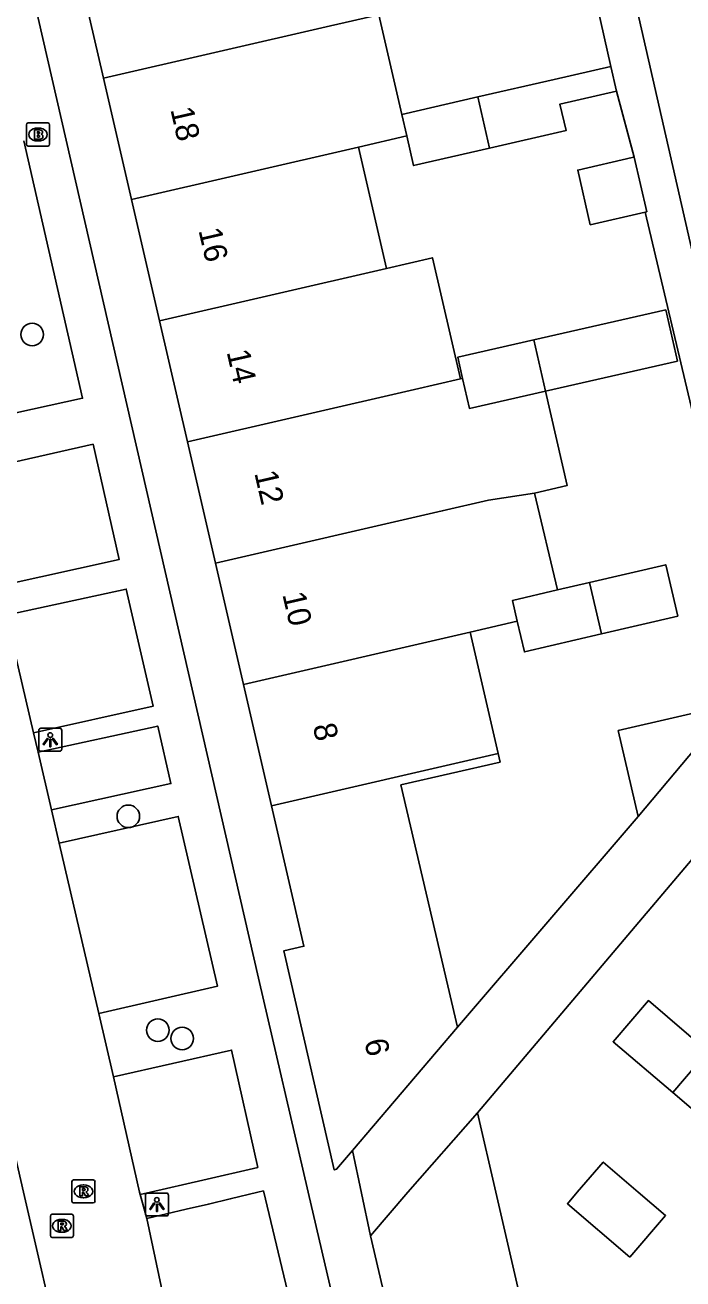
# Model space of a CAD drawing. Extents: x 156414 to 157775, y 382335 to 383765.
# Drawn here: x 156956.7 to 156985.2, y 382746.2 to 382800.7 of the extents above; entities that cross this region are included whole.
import ezdxf

# ---------------------------------------------------------------- set-up
doc = ezdxf.new("R2010")
doc.units = 0
for name, color, linetype in [('IMGEO_Boom', 7, 'Continuous'), ('IMGEO_Brandkraan', 7, 'Continuous'), ('IMGEO_Lichtpunt', 7, 'Continuous'), ('IMGEO_Pand', 7, 'Continuous'), ('IMGEO_Pand_nummerreeks', 7, 'Continuous'), ('IMGEO_Rijbaan_lokaal_gesloten', 7, 'Continuous'), ('IMGEO_Rioolput', 7, 'Continuous'), ('IMGEO_Voetpad_open', 7, 'Continuous')]:
    doc.layers.add(name, color=color, linetype=linetype)

msp = doc.modelspace()

# ---------------------------------------------------------------- linework, layer by layer
at = {"layer": 'IMGEO_Boom'}
for centre in [(156957.002, 382787.23), (156961.176, 382766.316), (156962.458, 382757.037), (156963.516, 382756.675)]:
    msp.add_circle(centre, 0.489, dxfattribs=at)
at = {"layer": 'IMGEO_Brandkraan'}
for p, q in [((156956.757, 382795.482), (156956.757, 382796.334)), ((156956.832, 382796.408), (156957.684, 382796.408)), ((156957.245, 382796.188), (156957.27, 382796.188)), ((156957.758, 382796.334), (156957.758, 382795.482)), ((156957.684, 382795.408), (156956.832, 382795.408)), ((156957.268, 382795.628), (156957.243, 382795.628))]:
    msp.add_line(p, q, dxfattribs=at)
for points in [[(156956.757, 382795.482), (156956.757, 382796.334)], [(156956.832, 382796.408), (156957.684, 382796.408)], [(156957.105, 382796.108), (156957.105, 382795.708), (156957.318, 382795.708)], [(156957.336, 382796.108), (156957.105, 382796.108)], [(156957.284, 382796.027), (156957.23, 382796.027), (156957.23, 382795.951)], [(156957.23, 382795.951), (156957.283, 382795.951)], [(156957.758, 382796.334), (156957.758, 382795.482)], [(156957.684, 382795.408), (156956.832, 382795.408)], [(156957.292, 382795.875), (156957.23, 382795.875), (156957.23, 382795.794)], [(156957.23, 382795.794), (156957.292, 382795.794)]]:
    msp.add_lwpolyline(points, dxfattribs=at)
for centre, radius, start, end in [((156956.834, 382796.332), 0.0765, 91.552, 178.448), ((156956.834, 382796.332), 0.0765, 91.552, 178.448), ((156957.285, 382795.989), 0.0379, 267.8285, 90.9355), ((156957.34, 382795.963), 0.145, 59.4692, 91.5367), ((156957.365, 382796.01), 0.0922, 285.5137, 58.1501), ((156957.682, 382796.332), 0.0765, 1.552, 88.448), ((156957.682, 382796.332), 0.0765, 1.552, 88.448), ((156956.834, 382795.484), 0.0765, 181.552, 268.448), ((156956.834, 382795.484), 0.0765, 181.552, 268.448), ((156957.293, 382795.834), 0.0404, 269.8759, 90.5077), ((156957.324, 382795.959), 0.251, 268.6676, 293.5347), ((156957.37, 382795.818), 0.105, 301.3115, 78.989), ((156957.682, 382795.484), 0.0765, 271.552, 358.448), ((156957.682, 382795.484), 0.0765, 271.552, 358.448)]:
    msp.add_arc(centre, radius, start, end, dxfattribs=at)
for centre, major_axis, ratio, start_param, end_param in [((156957.244, 382795.908), (-0.387, 0.002), 0.722429, 4.712389, 7.853982), ((156957.269, 382795.908), (-0.39, 0.002), 0.717154, 1.570796, 4.712389)]:
    msp.add_ellipse(centre, major_axis=major_axis, ratio=ratio, start_param=start_param, end_param=end_param, dxfattribs=at)
at = {"layer": 'IMGEO_Lichtpunt'}
for p, q in [((156957.29, 382770.043), (156957.29, 382769.236)), ((156957.29, 382770.043), (156957.29, 382769.236)), ((156958.192, 382770.138), (156957.384, 382770.138)), ((156958.192, 382770.138), (156957.384, 382770.138)), ((156958.286, 382769.236), (156958.286, 382770.043)), ((156958.286, 382769.236), (156958.286, 382770.043)), ((156957.384, 382769.142), (156958.192, 382769.142)), ((156957.384, 382769.142), (156958.192, 382769.142)), ((156961.916, 382749.872), (156961.916, 382749.065)), ((156961.916, 382749.872), (156961.916, 382749.065)), ((156962.818, 382749.967), (156962.01, 382749.967)), ((156962.818, 382749.967), (156962.01, 382749.967)), ((156962.912, 382749.065), (156962.912, 382749.872)), ((156962.912, 382749.065), (156962.912, 382749.872)), ((156962.01, 382748.971), (156962.818, 382748.971)), ((156962.01, 382748.971), (156962.818, 382748.971))]:
    msp.add_line(p, q, dxfattribs=at)
for points in [[(156957.664, 382769.707), (156957.703, 382769.679), (156957.515, 382769.417), (156957.477, 382769.444), (156957.664, 382769.707)], [(156957.766, 382769.659), (156957.813, 382769.659), (156957.813, 382769.337), (156957.766, 382769.337), (156957.766, 382769.659)], [(156957.876, 382769.679), (156957.914, 382769.706), (156958.101, 382769.444), (156958.062, 382769.416), (156957.876, 382769.679)], [(156962.29, 382749.536), (156962.329, 382749.508), (156962.141, 382749.246), (156962.103, 382749.273), (156962.29, 382749.536)], [(156962.392, 382749.488), (156962.439, 382749.488), (156962.439, 382749.166), (156962.392, 382749.166), (156962.392, 382749.488)], [(156962.502, 382749.508), (156962.54, 382749.535), (156962.727, 382749.273), (156962.688, 382749.245), (156962.502, 382749.508)]]:
    msp.add_lwpolyline(points, dxfattribs=at)
for centre in [(156957.789, 382769.841), (156962.415, 382749.67)]:
    msp.add_circle(centre, 0.0994, dxfattribs=at)
for centre, start, end in [((156957.384, 382770.043), 90, 180), ((156957.384, 382770.043), 90, 180), ((156958.192, 382770.043), 0, 90), ((156958.192, 382770.043), 0, 90), ((156957.384, 382769.236), 180, 270), ((156957.384, 382769.236), 180, 270), ((156958.192, 382769.236), 270, 0), ((156958.192, 382769.236), 270, 360), ((156962.01, 382749.872), 90, 180), ((156962.01, 382749.872), 90, 180), ((156962.818, 382749.872), 0, 90), ((156962.818, 382749.872), 0, 90), ((156962.01, 382749.065), 180, 270), ((156962.01, 382749.065), 180, 270), ((156962.818, 382749.065), 270, 0), ((156962.818, 382749.065), 270, 360)]:
    msp.add_arc(centre, 0.0946, start, end, dxfattribs=at)
at = {"layer": 'IMGEO_Pand'}
for points in [[(156958.884, 382803.61), (156960.099, 382798.347)], [(156960.099, 382798.347), (156969.943, 382800.622), (156972.048, 382801.109)], [(156972.048, 382801.109), (156973.04, 382796.781)], [(156982.11, 382798.858), (156979.657, 382798.296), (156976.343, 382797.537)], [(156982.354, 382797.791), (156982.11, 382798.858)], [(156961.313, 382793.087), (156960.099, 382798.347)], [(156976.852, 382795.316), (156980.166, 382796.075), (156979.901, 382797.229), (156982.354, 382797.791)], [(156973.04, 382796.781), (156976.343, 382797.537)], [(156976.343, 382797.537), (156976.852, 382795.316)], [(156973.04, 382796.781), (156973.254, 382795.845)], [(156973.254, 382795.845), (156971.158, 382795.361)], [(156976.852, 382795.316), (156973.549, 382794.56), (156973.254, 382795.845)], [(156961.313, 382793.087), (156971.158, 382795.361)], [(156971.158, 382795.361), (156972.374, 382790.099)], [(156983.122, 382794.928), (156983.031, 382794.907), (156980.674, 382794.367), (156981.218, 382791.992), (156983.593, 382792.536)], [(156983.593, 382792.536), (156983.666, 382792.553), (156983.122, 382794.928)], [(156962.527, 382787.825), (156961.313, 382793.087)], [(156972.374, 382790.099), (156974.371, 382790.56), (156975.586, 382785.299)], [(156972.374, 382790.099), (156962.527, 382787.825)], [(156963.741, 382782.563), (156962.527, 382787.825)], [(156979.272, 382784.773), (156985, 382786.074), (156984.495, 382788.295), (156978.768, 382786.994)], [(156975.678, 382785.319), (156975.468, 382786.244), (156978.768, 382786.994)], [(156978.768, 382786.994), (156979.272, 382784.773)], [(156975.586, 382785.299), (156973.586, 382784.837), (156963.741, 382782.563)], [(156975.586, 382785.299), (156975.678, 382785.319)], [(156975.678, 382785.319), (156975.972, 382784.023), (156979.272, 382784.773)], [(156979.272, 382784.773), (156980.213, 382780.67), (156978.801, 382780.345)], [(156963.741, 382782.563), (156964.956, 382777.3)], [(156978.801, 382780.345), (156976.801, 382780.037), (156974.798, 382779.574), (156964.956, 382777.3)], [(156978.801, 382780.345), (156979.798, 382776.14)], [(156964.956, 382777.3), (156966.17, 382772.04)], [(156981.182, 382776.463), (156984.493, 382777.235), (156985.013, 382775.006), (156981.702, 382774.234)], [(156979.798, 382776.14), (156981.182, 382776.463)], [(156981.702, 382774.234), (156981.182, 382776.463)], [(156978.05, 382774.783), (156977.84, 382775.683), (156979.798, 382776.14)], [(156978.05, 382774.783), (156976.01, 382774.312)], [(156981.702, 382774.234), (156978.36, 382773.455), (156978.05, 382774.783)], [(156966.17, 382772.04), (156976.01, 382774.312)], [(156976.01, 382774.312), (156977.221, 382769.049)], [(156967.384, 382766.778), (156966.17, 382772.04)], [(156983.301, 382766.315), (156982.428, 382770.039), (156987.384, 382771.185)], [(156987.384, 382771.185), (156983.301, 382766.315)], [(156977.221, 382769.049), (156967.384, 382766.778)], [(156977.221, 382769.049), (156977.308, 382768.673), (156973.001, 382767.681), (156975.463, 382757.17)], [(156970.9, 382751.813), (156970.208, 382751), (156970.109, 382750.972), (156967.916, 382760.472), (156968.793, 382760.674), (156967.384, 382766.778)], [(156984.794, 382754.325), (156982.209, 382756.534), (156983.737, 382758.322), (156986.322, 382756.113)], [(156975.463, 382757.17), (156970.9, 382751.813)], [(156986.322, 382756.113), (156988.941, 382753.875), (156987.414, 382752.087), (156984.794, 382754.325)], [(156986.322, 382756.113), (156984.794, 382754.325)], [(156971.682, 382748.113), (156973.299, 382750), (156976.326, 382753.442)], [(156976.326, 382753.442), (156977.121, 382750), (156978.987, 382741.921)], [(156982.933, 382747.181), (156980.229, 382749.504), (156980.655, 382750), (156981.778, 382751.307), (156983.3, 382750), (156984.482, 382748.985), (156982.933, 382747.181)], [(156972.546, 382740.434), (156972.351, 382741.278), (156973.228, 382741.48), (156971.682, 382748.113)]]:
    msp.add_lwpolyline(points, dxfattribs=at)
at = {"layer": 'IMGEO_Rijbaan_lokaal_gesloten'}
for points in [[(156957.069, 382769.94), (156955.879, 382775.053)], [(156957.069, 382769.94), (156957.271, 382769.094)], [(156957.841, 382766.591), (156957.271, 382769.094)], [(156957.841, 382766.591), (156958.182, 382765.148)], [(156959.891, 382757.756), (156958.182, 382765.148)], [(156959.891, 382757.756), (156960.531, 382755.016)], [(156955.201, 382756.216), (156956.633, 382750), (156958.351, 382742.538)], [(156961.69, 382749.896), (156961.666, 382750), (156960.531, 382755.016)], [(156961.69, 382749.896), (156961.982, 382748.855)], [(156963.935, 382740.063), (156962.765, 382745.165), (156961.982, 382748.855)]]:
    msp.add_lwpolyline(points, dxfattribs=at)
at = {"layer": 'IMGEO_Rioolput'}
for p, q in [((156958.729, 382749.612), (156958.729, 382750.464)), ((156958.804, 382750.538), (156959.656, 382750.538)), ((156959.217, 382750.318), (156959.242, 382750.318)), ((156959.73, 382750.464), (156959.73, 382749.612)), ((156959.24, 382749.758), (156959.215, 382749.758)), ((156959.656, 382749.538), (156958.804, 382749.538)), ((156957.793, 382748.116), (156957.793, 382748.968)), ((156957.868, 382749.042), (156958.72, 382749.042)), ((156958.281, 382748.822), (156958.306, 382748.822)), ((156958.794, 382748.968), (156958.794, 382748.116)), ((156958.72, 382748.042), (156957.868, 382748.042)), ((156958.304, 382748.262), (156958.279, 382748.262))]:
    msp.add_line(p, q, dxfattribs=at)
for points in [[(156958.729, 382749.612), (156958.729, 382750.464)], [(156958.804, 382750.538), (156959.656, 382750.538)], [(156959.318, 382750.236), (156959.066, 382750.238), (156959.066, 382749.838)], [(156959.73, 382750.464), (156959.73, 382749.612)], [(156959.066, 382749.838), (156959.19, 382749.838), (156959.19, 382750), (156959.201, 382750)], [(156959.244, 382750.157), (156959.19, 382750.157), (156959.19, 382750.076)], [(156959.19, 382750.076), (156959.242, 382750.076)], [(156959.248, 382749.971), (156959.319, 382749.838), (156959.459, 382749.838), (156959.394, 382749.964)], [(156959.656, 382749.538), (156958.804, 382749.538)], [(156957.793, 382748.116), (156957.793, 382748.968)], [(156957.868, 382749.042), (156958.72, 382749.042)], [(156958.382, 382748.74), (156958.13, 382748.742), (156958.13, 382748.342)], [(156958.308, 382748.661), (156958.254, 382748.661), (156958.254, 382748.58)], [(156958.254, 382748.58), (156958.306, 382748.58)], [(156958.794, 382748.968), (156958.794, 382748.116)], [(156958.72, 382748.042), (156957.868, 382748.042)], [(156958.13, 382748.342), (156958.254, 382748.342), (156958.254, 382748.504), (156958.265, 382748.504)], [(156958.312, 382748.475), (156958.383, 382748.342), (156958.523, 382748.342), (156958.458, 382748.468)]]:
    msp.add_lwpolyline(points, dxfattribs=at)
for centre, radius, start, end in [((156958.806, 382750.462), 0.0765, 91.552, 178.448), ((156958.806, 382750.462), 0.0765, 91.552, 178.448), ((156959.317, 382750.126), 0.109, 350.3612, 89.416), ((156959.654, 382750.462), 0.0765, 1.552, 88.448), ((156959.654, 382750.462), 0.0765, 1.552, 88.448), ((156959.2, 382749.947), 0.0533, 26.0293, 88.6989), ((156959.226, 382750.265), 0.19, 274.7715, 282.9687), ((156959.25, 382750.061), 0.0964, 77.0061, 93.1865), ((156959.264, 382750.118), 0.0378, 276.6634, 79.6772), ((156959.315, 382750.126), 0.112, 277.5842, 350.9817), ((156959.299, 382749.911), 0.108, 29.5134, 73.7905), ((156958.806, 382749.614), 0.0765, 181.552, 268.448), ((156958.806, 382749.614), 0.0765, 181.552, 268.448), ((156959.654, 382749.614), 0.0765, 271.552, 358.448), ((156959.654, 382749.614), 0.0765, 271.552, 358.448), ((156957.87, 382748.966), 0.0765, 91.552, 178.448), ((156957.87, 382748.966), 0.0765, 91.552, 178.448), ((156958.29, 382748.769), 0.19, 274.7715, 282.9687), ((156958.314, 382748.565), 0.0964, 77.0061, 93.1865), ((156958.328, 382748.622), 0.0378, 276.6634, 79.6772), ((156958.381, 382748.63), 0.109, 350.3612, 89.416), ((156958.379, 382748.63), 0.112, 277.5842, 350.9817), ((156958.718, 382748.966), 0.0765, 1.552, 88.448), ((156958.718, 382748.966), 0.0765, 1.552, 88.448), ((156957.87, 382748.118), 0.0765, 181.552, 268.448), ((156957.87, 382748.118), 0.0765, 181.552, 268.448), ((156958.264, 382748.451), 0.0533, 26.0293, 88.6989), ((156958.363, 382748.415), 0.108, 29.5134, 73.7905), ((156958.718, 382748.118), 0.0765, 271.552, 358.448), ((156958.718, 382748.118), 0.0765, 271.552, 358.448)]:
    msp.add_arc(centre, radius, start, end, dxfattribs=at)
for centre, major_axis, ratio, start_param, end_param in [((156959.216, 382750.038), (-0.387, 0.002), 0.722429, 4.712389, 7.853982), ((156959.241, 382750.038), (-0.39, 0.002), 0.717154, 1.570796, 4.712389), ((156958.28, 382748.542), (-0.387, 0.002), 0.722429, 4.712389, 7.853982), ((156958.305, 382748.542), (-0.39, 0.002), 0.717154, 1.570796, 4.712389)]:
    msp.add_ellipse(centre, major_axis=major_axis, ratio=ratio, start_param=start_param, end_param=end_param, dxfattribs=at)
at = {"layer": 'IMGEO_Voetpad_open'}
for points in [[(156976.601, 382717.276), (156968.984, 382750), (156966.822, 382759.288), (156945.662, 382851.459)], [(156990.34, 382772.645), (156990.047, 382772.657), (156989.794, 382772.985), (156986.917, 382785.266), (156976.806, 382829.603), (156978.54, 382831.194), (156984.584, 382825.687), (157014.027, 382800.749), (157000.04, 382784.357), (156990.34, 382772.645)], [(156982.11, 382798.858), (156980.247, 382807.178)], [(157020.332, 382805.488), (156976.326, 382753.442)], [(156983.122, 382794.928), (156982.354, 382797.791)], [(156956.637, 382795.636), (156959.194, 382784.459), (156953.982, 382783.325)], [(156987.384, 382771.185), (156988.373, 382772.364), (156983.593, 382792.536)], [(156954.474, 382781.296), (156959.645, 382782.464), (156960.785, 382777.468), (156955.6, 382776.314)], [(156955.879, 382775.053), (156961.087, 382776.181), (156962.251, 382771.09), (156957.069, 382769.94)], [(156957.271, 382769.094), (156962.454, 382770.234), (156963.023, 382767.737), (156957.841, 382766.591)], [(156958.182, 382765.148), (156963.341, 382766.312), (156965.052, 382758.947), (156959.891, 382757.756)], [(156975.463, 382757.17), (156983.301, 382766.315)], [(156960.531, 382755.016), (156965.658, 382756.169), (156966.79, 382751.077), (156964.41, 382750.526), (156962.139, 382750), (156961.69, 382749.896)], [(156970.9, 382751.813), (156971.682, 382748.113)], [(156961.982, 382748.855), (156963.682, 382749.259), (156964.649, 382749.489), (156965.598, 382749.714), (156966.801, 382750), (156967.037, 382750.056), (156967.916, 382746.378), (156969.131, 382741.294), (156963.935, 382740.063)]]:
    msp.add_lwpolyline(points, dxfattribs=at)

# ---------------------------------------------------------------- texts
at = {"layer": 'IMGEO_Pand_nummerreeks'}
for s, rotation, p in [('18', 282.9945, (156962.996, 382796.997)), ('16', 283.1923, (156964.214, 382791.75)), ('14', 282.7997, (156965.437, 382786.472)), ('12', 282.9945, (156966.638, 382781.218)), ('10', 282.9945, (156967.854, 382775.95)), ('8', 282.9955, (156969.172, 382770.24)), ('6', 283.0002, (156971.406, 382756.557))]:
    msp.add_text(s, height=1, rotation=rotation, dxfattribs=at).set_placement(p)

doc.saveas('drawing.dxf')
